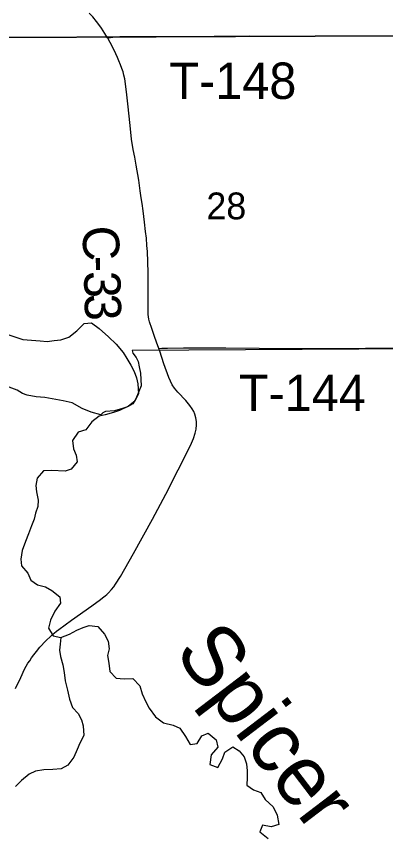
# Model space of a CAD drawing. Extents: x 0 to 34, y 0 to 22.
# Drawn here: x 4.885 to 5.173, y 18.123 to 18.765 of the extents above; entities that cross this region are included whole.
import ezdxf

# ---------------------------------------------------------------- set-up
doc = ezdxf.new("R2010")
doc.units = 0
for name, color, linetype in [('GM_X_Corporation', 7, 'Continuous'), ('GM_X_County_Road', 7, 'Continuous'), ('GM_X_County_Road_Text', 7, 'Continuous'), ('GM_X_Minor_River', 7, 'Continuous'), ('GM_X_Minor_River_Text', 7, 'Continuous'), ('GM_X_Section_Text', 7, 'Continuous'), ('GM_X_Township_Road', 7, 'Continuous'), ('GM_X_Township_Road_Text', 7, 'Continuous')]:
    doc.layers.add(name, color=color, linetype=linetype)

msp = doc.modelspace()

# ---------------------------------------------------------------- linework, layer by layer
at = {"layer": 'GM_X_Corporation'}
for points in [[(5.24725, 19.07984), (5.24266, 18.7496), (4.74554, 18.74756), (4.73633, 18.74761), (4.74607, 19.20756)], [(4.74554, 18.74756), (5.24266, 18.7496)], [(5.24099, 18.50517), (4.97533, 18.50359), (4.97607, 18.50169), (4.97851, 18.49827), (4.98, 18.49503), (4.98092, 18.49105), (4.98202, 18.48611), (4.98251, 18.47607), (4.97826, 18.46606), (4.97596, 18.46209), (4.97177, 18.45966), (4.96797, 18.45836), (4.96152, 18.45671), (4.9545, 18.456), (4.9526, 18.45507), (4.95107, 18.45338), (4.94332, 18.45552), (4.93633, 18.45842), (4.92859, 18.46283), (4.9216, 18.4644), (4.90721, 18.46697), (4.9004, 18.46759), (4.8934, 18.46878), (4.88981, 18.47014), (4.88566, 18.47282), (4.87942, 18.47495)]]:
    msp.add_lwpolyline(points, dxfattribs=at)
at = {"layer": 'GM_X_County_Road'}
for points in [[(4.95621, 18.74793), (4.95417, 18.75119), (4.95153, 18.7553), (4.94943, 18.75825), (4.94768, 18.76064), (4.94473, 18.76419), (4.94196, 18.76708)], [(4.9963, 18.50513), (4.99448, 18.51029), (4.99296, 18.51462), (4.99078, 18.52077), (4.98901, 18.5261), (4.98844, 18.52815), (4.98811, 18.52988), (4.98794, 18.53185), (4.98793, 18.55241), (4.98784, 18.56452), (4.98732, 18.58096), (4.98702, 18.58556), (4.98651, 18.59137), (4.98597, 18.59673), (4.98515, 18.60382), (4.98395, 18.61275), (4.98314, 18.6186), (4.98255, 18.62291), (4.98181, 18.62845), (4.98066, 18.63675), (4.97861, 18.64834), (4.97741, 18.65463), (4.97629, 18.66054), (4.97497, 18.66882), (4.97439, 18.67407), (4.97374, 18.68181), (4.97244, 18.69385), (4.97136, 18.70342), (4.97029, 18.7118), (4.96972, 18.71583), (4.96906, 18.71862), (4.96832, 18.72117), (4.9673, 18.72397), (4.96634, 18.72685), (4.96512, 18.72974), (4.96404, 18.73244), (4.96262, 18.73541), (4.96001, 18.7407), (4.95643, 18.74756), (4.95621, 18.74793)], [(4.88435, 18.23974), (4.88842, 18.24848), (4.89146, 18.255), (4.89261, 18.25722), (4.89409, 18.25953), (4.8954, 18.2615), (4.89695, 18.26366), (4.89861, 18.26603), (4.90067, 18.26863), (4.90345, 18.27197), (4.90809, 18.277), (4.91186, 18.28074), (4.91443, 18.28301), (4.91637, 18.28462), (4.91814, 18.28587), (4.92819, 18.29321), (4.94389, 18.30437), (4.95071, 18.30922), (4.95239, 18.31045), (4.95437, 18.31203), (4.95567, 18.31308), (4.95707, 18.31451), (4.95935, 18.31699), (4.9611, 18.31909), (4.96247, 18.32118), (4.96631, 18.32716), (4.97655, 18.34524), (4.99123, 18.37191), (5.00185, 18.3916), (5.02106, 18.42947), (5.02323, 18.43493), (5.02459, 18.43903), (5.02536, 18.4423), (5.02569, 18.44565), (5.02565, 18.44838), (5.02527, 18.45109), (5.02445, 18.45402), (5.0236, 18.45596), (5.02241, 18.45808), (5.02044, 18.46082), (5.01724, 18.46457), (5.01111, 18.4712), (5.00852, 18.47434), (5.00677, 18.47697), (5.0053, 18.47975), (5.00408, 18.48264), (5.00027, 18.49319), (4.9986, 18.4982), (4.99696, 18.50321), (4.9963, 18.50513)]]:
    msp.add_lwpolyline(points, dxfattribs=at)
at = {"layer": 'GM_X_Minor_River'}
for points in [[(4.87366, 18.51773), (4.88994, 18.5122), (4.90369, 18.51116), (4.90918, 18.51075), (4.91449, 18.51148), (4.91961, 18.51201), (4.92606, 18.51406), (4.93234, 18.51896), (4.93806, 18.52481), (4.94356, 18.52535), (4.94978, 18.52095), (4.95693, 18.51445), (4.96296, 18.50872), (4.96841, 18.50224), (4.97122, 18.49748), (4.9744, 18.49214), (4.97703, 18.48738), (4.97889, 18.48244), (4.97999, 18.47769), (4.98051, 18.4699), (4.97745, 18.46423), (4.97268, 18.46027), (4.96565, 18.45689), (4.96091, 18.4554), (4.95446, 18.45354), (4.94972, 18.45243), (4.94401, 18.4481), (4.93923, 18.44168), (4.93316, 18.43982), (4.92895, 18.43339), (4.92966, 18.42693), (4.93172, 18.42198), (4.93244, 18.41686), (4.92786, 18.411), (4.92311, 18.40951), (4.91251, 18.40995), (4.90607, 18.4098), (4.9013, 18.40413), (4.90031, 18.39826), (4.90085, 18.39332), (4.90194, 18.38686), (4.90172, 18.38193), (4.89998, 18.37681), (4.89882, 18.37189), (4.8967, 18.36677), (4.89439, 18.36052), (4.89226, 18.35465), (4.88957, 18.34746), (4.88858, 18.34082), (4.88892, 18.33569), (4.894, 18.32978), (4.89624, 18.32445), (4.90152, 18.32063), (4.90776, 18.31907), (4.91266, 18.3162), (4.91888, 18.31141), (4.91942, 18.30629), (4.91502, 18.30005), (4.91157, 18.29324), (4.91001, 18.28698), (4.91376, 18.28089), (4.91981, 18.27971), (4.92646, 18.28214), (4.93235, 18.28533), (4.9371, 18.28739), (4.94184, 18.28888), (4.94866, 18.28827), (4.95373, 18.28217), (4.95673, 18.27665), (4.95745, 18.27076), (4.95628, 18.26564), (4.95719, 18.25957), (4.9579, 18.25311), (4.96298, 18.24776), (4.96923, 18.24735), (4.97605, 18.2475), (4.98132, 18.24196), (4.98317, 18.23569), (4.98616, 18.22941), (4.98859, 18.22446), (4.99366, 18.21779), (4.99988, 18.213), (5.00745, 18.21106), (5.01254, 18.20875), (5.01705, 18.20227), (5.0208, 18.19618), (5.0263, 18.19691), (5.02974, 18.20277), (5.03487, 18.20502), (5.04109, 18.19967), (5.04237, 18.19396), (5.03703, 18.18792), (5.03604, 18.18053), (5.04246, 18.17802), (5.04611, 18.18483), (5.04784, 18.19014), (5.05412, 18.19427), (5.05902, 18.19121), (5.06297, 18.18644), (5.06464, 18.18093), (5.06518, 18.17561)], [(4.91978, 18.27972), (4.91921, 18.2744), (4.9188, 18.26966), (4.91953, 18.26472), (4.92119, 18.25826), (4.92229, 18.25218), (4.9232, 18.24572), (4.92485, 18.2385), (4.92651, 18.23147), (4.92893, 18.225), (4.93326, 18.22023), (4.93588, 18.21528), (4.93717, 18.21053), (4.9377, 18.20312), (4.93463, 18.19707), (4.93251, 18.19214), (4.93001, 18.18608), (4.92524, 18.18004), (4.9201, 18.17703), (4.91347, 18.1765), (4.90646, 18.17635), (4.89983, 18.17525), (4.89489, 18.17282), (4.88898, 18.16791), (4.88422, 18.16339)], [(5.06518, 18.17561), (5.06514, 18.17029), (5.06491, 18.16422), (5.07019, 18.16059), (5.07586, 18.15847), (5.07943, 18.15313), (5.08545, 18.1474), (5.08863, 18.14093), (5.0901, 18.13371), (5.08402, 18.13165), (5.07722, 18.13321), (5.0751, 18.12791), (5.08169, 18.12256)]]:
    msp.add_lwpolyline(points, dxfattribs=at)
at = {"layer": 'GM_X_Township_Road'}
for points in [[(4.95621, 18.74793), (4.95859, 18.74821), (4.96214, 18.74858), (4.96585, 18.74881), (4.9979, 18.74899), (5.0395, 18.74922), (5.06716, 18.74926), (5.11534, 18.7492), (5.16289, 18.74932), (5.20485, 18.74941), (5.24294, 18.74978)], [(4.9963, 18.50513), (4.99872, 18.50539), (5.00316, 18.50563), (5.01559, 18.50565), (5.04853, 18.50567), (5.07463, 18.50556), (5.12621, 18.50533), (5.1576, 18.50546), (5.17439, 18.50558), (5.19614, 18.50553), (5.24124, 18.50556)]]:
    msp.add_lwpolyline(points, dxfattribs=at)

# ---------------------------------------------------------------- texts
at = {"layer": 'GM_X_County_Road_Text'}
for s, rotation, p in [('C', 273.71439, (4.93609, 18.60023)), ('-', 271.31934, (4.93759, 18.57726)), ('3', 270.79624, (4.93786, 18.56567)), ('3', 271.78267, (4.93811, 18.54764))]:
    msp.add_text(s, height=0.02841, rotation=rotation, dxfattribs=at).set_placement(p)
at = {"layer": 'GM_X_Minor_River_Text'}
msp.add_text('Spicer', height=0.047363, rotation=307.2942, dxfattribs=at).set_placement((5.00753, 18.26795))
at = {"layer": 'GM_X_Section_Text'}
msp.add_text('28', height=0.020928, rotation=0.00001, dxfattribs=at).set_placement((5.0334, 18.60612))
at = {"layer": 'GM_X_Township_Road_Text'}
for s, rotation, p in [('T-148', 0.00001, (5.00444, 18.70012)), ('T-144', 0.00634, (5.05876, 18.45637))]:
    msp.add_text(s, height=0.028409, rotation=rotation, dxfattribs=at).set_placement(p)

doc.saveas('drawing.dxf')
